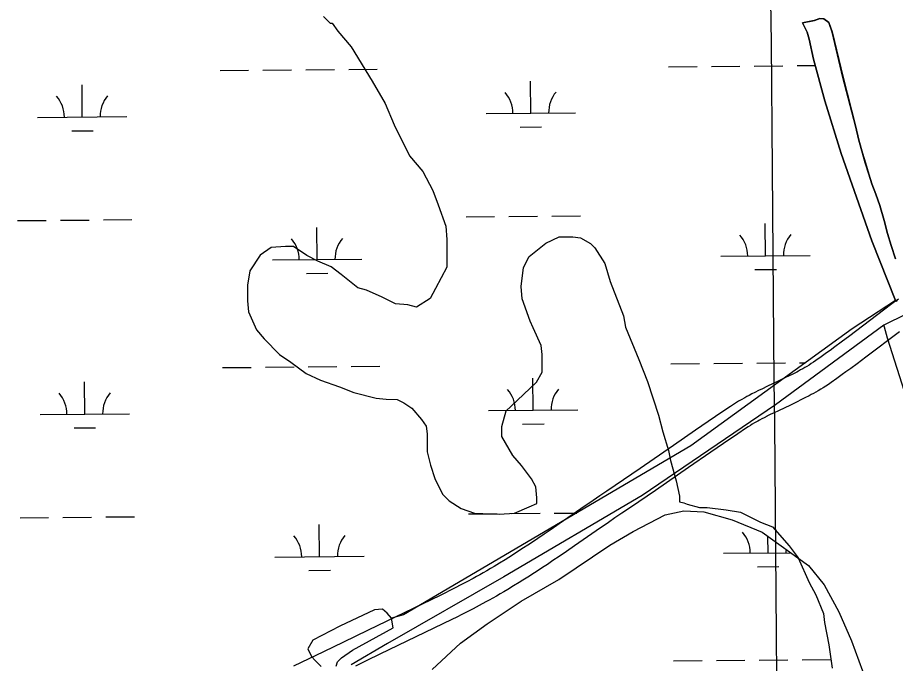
# Model space of a CAD drawing. Extents: x 3567028 to 3605064, y 510945 to 536587.
# Drawn here: x 3596649 to 3597631, y 531169 to 531892 of the extents above; entities that cross this region are included whole.
import ezdxf

# ---------------------------------------------------------------- set-up
doc = ezdxf.new("R2010")
doc.units = 0
for name, color, linetype in [('V-DTCH-CNTR', 7, 'Continuous'), ('V-GRID-MAJR', 7, 'Continuous'), ('V-ROAD-CNTR', 7, 'Continuous'), ('V-SITE-VEGE', 7, 'Continuous'), ('V-TOPO-SHOR', 7, 'Continuous'), ('V-WETL-SWMP', 7, 'Continuous')]:
    doc.layers.add(name, color=color, linetype=linetype)

msp = doc.modelspace()

# ---------------------------------------------------------------- linework, layer by layer
at = {"layer": 'V-DTCH-CNTR'}
for points in [[(3598074.38, 531168.433), (3598051.278, 531249.339), (3598003.455, 531360.056), (3597976.833, 531426.477), (3597970.779, 531461.035), (3597972.9930000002, 531491.411), (3598021.8850000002, 531609.2710000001), (3598081.802, 531721.557), (3598090.882, 531743.6140000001), (3598088.202, 531760.8910000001), (3598061.5840000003, 531828.002), (3598051.9620000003, 531838.406), (3598020.128, 531824.051), (3597861.472, 531714.303), (3597726.361, 531618.944), (3597667.274, 531571.486), (3597618.1240000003, 531547.319), (3597496.856, 531458.112), (3597347.9050000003, 531356.601), (3597192.787, 531265.482), (3597062.606, 531190.816), (3597021.931, 531167.01)], [(3598038.636, 530502.569), (3597979.768, 530466.934), (3597964.558, 530462.862), (3597952.1550000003, 530469.135), (3597929.031, 530545.208), (3597875.2630000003, 530713.2710000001), (3597824.894, 530870.2710000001), (3597764.982, 531054.247), (3597726.199, 531178.042), (3597677.915, 531337.792), (3597643.982, 531465.02), (3597622.202, 531532.799), (3597618.806, 531545.247), (3597618.1240000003, 531547.319)]]:
    msp.add_lwpolyline(points, dxfattribs=at)
at = {"layer": 'V-GRID-MAJR'}
msp.add_spline([(3597625.66, 516571.685), (3597572.785, 522630.495), (3597519.892, 528691.237), (3597467, 534751.992), (3597466.983, 534753.91)], degree=3, dxfattribs=at)
at = {"layer": 'V-ROAD-CNTR'}
for points in [[(3597634.568692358, 531576.575820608), (3597628.7057040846, 531572.2258293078), (3597617.806725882, 531564.0478456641), (3597580.0118014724, 531535.3979029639), (3597570.5898203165, 531528.342917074), (3597563.50783448, 531523.1019275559), (3597558.1848451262, 531519.2059353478), (3597554.1958531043, 531516.3139411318), (3597548.175865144, 531511.9989497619), (3597542.175877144, 531507.7649582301), (3597539.5848823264, 531505.990961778), (3597537.070887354, 531504.33996508), (3597534.59289231, 531502.773968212), (3597532.1588971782, 531501.2889711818), (3597529.7679019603, 531499.876974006), (3597527.4189066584, 531498.531976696), (3597525.1139112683, 531497.2469792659), (3597522.856915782, 531496.0189817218), (3597520.6719201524, 531494.8559840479), (3597516.30292889, 531492.596988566), (3597512.170937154, 531490.527992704), (3597508.258944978, 531488.615996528), (3597500.7409600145, 531485.0280037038), (3597487.36798676, 531478.7270163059), (3597482.2769969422, 531476.29002118), (3597477.8130058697, 531474.1070255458), (3597473.967013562, 531472.184029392)], [(3597635.870689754, 531540.0958935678), (3597598.063765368, 531511.4379508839), (3597588.503784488, 531504.2789652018), (3597581.289798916, 531498.93997588), (3597575.8488097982, 531494.9579838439), (3597571.739818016, 531491.977989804), (3597565.561830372, 531487.550998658), (3597559.301842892, 531483.133007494), (3597556.2948489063, 531481.0730116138), (3597553.3188548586, 531479.1200155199), (3597550.4208606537, 531477.2880191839), (3597547.596866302, 531475.56502263), (3597544.8478718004, 531473.9430258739), (3597542.178877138, 531472.4140289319), (3597539.5878823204, 531470.9690318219), (3597537.0728873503, 531469.6010345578), (3597534.609892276, 531468.29003718), (3597529.908901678, 531465.859042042), (3597525.4729105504, 531463.638046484), (3597521.3069188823, 531461.602050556), (3597513.594934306, 531457.922057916), (3597500.2399610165, 531451.6290705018), (3597495.34297081, 531449.284075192), (3597491.1089792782, 531447.21507933), (3597487.38298673, 531445.352083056)], [(3597473.8330138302, 531472.116029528), (3597470.470020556, 531470.393032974), (3597467.4710265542, 531468.8160361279), (3597464.850031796, 531467.40503895), (3597462.5320364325, 531466.1270415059), (3597458.572044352, 531463.87504601), (3597455.58305033, 531462.109049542), (3597453.3200548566, 531460.7300523), (3597450.009061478, 531458.6430564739), (3597446.7610679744, 531456.5040607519), (3597437.982085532, 531450.576072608), (3597421.6941181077, 531439.49509477), (3597407.471146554, 531429.75511425), (3597382.665196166, 531412.6721484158), (3597345.515270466, 531387.0481996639), (3597326.93330763, 531374.301225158), (3597317.639326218, 531367.96023784), (3597308.3103448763, 531361.6262505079), (3597300.38836072, 531356.2352612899), (3597292.9643755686, 531351.1422714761), (3597279.132403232, 531341.582290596), (3597255.014451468, 531324.8693240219), (3597245.9874695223, 531318.6613364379), (3597238.079485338, 531313.26534723), (3597231.1504991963, 531308.581356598), (3597225.0775113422, 531304.5173647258), (3597219.75352199, 531300.9893717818), (3597215.0865313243, 531297.926377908), (3597211.006539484, 531295.2743832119), (3597203.8085538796, 531290.656392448), (3597198.4015646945, 531287.2433992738), (3597194.349572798, 531284.7184043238), (3597188.2205850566, 531280.9574118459), (3597182.0665973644, 531277.2534192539), (3597177.875605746, 531274.7794242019), (3597173.7926139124, 531272.4104289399), (3597169.819621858, 531270.1414334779), (3597165.9556295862, 531267.967437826), (3597162.194637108, 531265.8814419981), (3597158.554644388, 531263.8884459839), (3597151.4166586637, 531260.0504536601), (3597144.6996720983, 531256.5154607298), (3597138.367684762, 531253.2424672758), (3597132.40369669, 531250.206473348), (3597126.7917079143, 531247.387478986), (3597121.5627183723, 531244.7894841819), (3597041.085879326, 531205.9705618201), (3597026.4429086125, 531198.7735762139), (3597013.675934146, 531192.5365886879), (3596991.2819789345, 531181.6586104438), (3596957.6340462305, 531165.3696430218)], [(3597487.5169864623, 531445.4200829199), (3597484.293992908, 531443.767086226), (3597481.5649983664, 531442.3320890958), (3597479.202003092, 531441.0590916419), (3597477.186007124, 531439.9490938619), (3597473.620014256, 531437.9210979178), (3597471.021019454, 531436.3851009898), (3597469.126023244, 531435.2301032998), (3597466.2590289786, 531433.4231069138), (3597463.405034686, 531431.544110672), (3597454.814051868, 531425.7421222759), (3597438.606084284, 531414.717144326), (3597424.4551125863, 531405.0251637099), (3597399.689162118, 531387.97019782), (3597362.5172364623, 531362.3302491), (3597343.871273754, 531349.541274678), (3597334.519292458, 531343.1602874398), (3597325.1743111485, 531336.816300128), (3597317.312326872, 531331.4653108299), (3597309.9783415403, 531326.4343208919), (3597296.204369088, 531316.914339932), (3597272.0584173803, 531300.1813733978), (3597262.941435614, 531293.911385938), (3597254.93345163, 531288.4473968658), (3597247.8944657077, 531283.6894063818), (3597241.7074780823, 531279.5474146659), (3597236.2694889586, 531275.9434218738), (3597231.4904985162, 531272.808428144), (3597227.2825069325, 531270.0724336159), (3597219.9145216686, 531265.346443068), (3597214.3435328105, 531261.8294501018), (3597210.129541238, 531259.2024553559), (3597203.800553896, 531255.3194631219), (3597197.426566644, 531251.4834707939), (3597193.0295754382, 531248.887475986), (3597188.760583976, 531246.4104809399), (3597184.61359227, 531244.0414856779), (3597180.5836003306, 531241.7754902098), (3597176.674608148, 531239.607494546), (3597172.8626157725, 531237.52049872), (3597165.506630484, 531233.5645066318), (3597158.5736443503, 531229.9155139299), (3597152.059657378, 531226.548520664), (3597145.941669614, 531223.4345268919), (3597140.197681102, 531220.5495326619), (3597134.754691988, 531217.84553807), (3597054.219853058, 531178.998615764), (3597039.642882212, 531171.8336300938), (3597026.8139078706, 531165.5666426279)]]:
    msp.add_lwpolyline(points, dxfattribs=at)
at = {"layer": 'V-SITE-VEGE'}
for p, q in [((3596991.0330000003, 531892.9439999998), (3596998.467, 531885.4400000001)), ((3596998.467, 531885.4400000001), (3597000.955, 531885.43)), ((3597000.955, 531885.43), (3597007.14, 531876.687)), ((3597007.14, 531876.687), (3597021.9960000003, 531859.191)), ((3597021.9960000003, 531859.191), (3597045.471, 531820.492)), ((3597045.471, 531820.492), (3597060.294, 531795.5249999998)), ((3597060.294, 531795.5249999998), (3597070.145, 531771.827)), ((3597070.145, 531771.827), (3597087.407, 531736.8899999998)), ((3597087.407, 531736.8899999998), (3597102.2660000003, 531719.394)), ((3597102.2660000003, 531719.394), (3597113.372, 531698.1809999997)), ((3597113.372, 531698.1809999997), (3597119.52, 531681.969)), ((3597119.52, 531681.969), (3597128.1240000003, 531658.2759999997)), ((3597128.1240000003, 531658.2759999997), (3597129.299, 531643.334)), ((3597240.074, 531639.084), (3597255.044, 531646.485)), ((3597255.044, 531646.485), (3597269.983, 531646.416)), ((3597269.983, 531646.416), (3597278.691, 531645.132)), ((3597129.299, 531643.334), (3597129.156, 531612.2119999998)), ((3597221.33, 531624.234), (3597240.074, 531639.084)), ((3597278.691, 531645.132), (3597289.867, 531638.855)), ((3597289.867, 531638.855), (3597294.823, 531633.851)), ((3596932.5700000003, 531634.2859999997), (3596920.082, 531625.6289999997)), ((3596948.7600000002, 531635.455), (3596932.5700000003, 531634.286)), ((3596957.472, 531635.414), (3596948.7600000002, 531635.455)), ((3596972.365, 531625.389), (3596957.472, 531635.414)), ((3597294.823, 531633.851), (3597305.9450000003, 531616.3739999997)), ((3596920.082, 531625.6289999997), (3596908.7970000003, 531608.253)), ((3596984.784, 531619.106), (3596972.365, 531625.389)), ((3596999.694, 531612.81), (3596984.784, 531619.106)), ((3597215.049, 531611.8150000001), (3597221.33, 531624.234)), ((3597305.9450000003, 531616.3739999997), (3597312.079, 531596.4259999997)), ((3596908.7970000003, 531608.253), (3596906.233, 531592.0819999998)), ((3597010.857, 531604.047), (3596999.694, 531612.81)), ((3597129.156, 531612.2119999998), (3597116.598, 531588.617)), ((3597212.4620000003, 531590.6630000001), (3597215.049, 531611.8150000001)), ((3597029.4590000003, 531589.0209999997), (3597010.857, 531604.0469999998)), ((3596906.233, 531592.0819999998), (3596906.153, 531574.654)), ((3597039.406, 531586.485), (3597029.4590000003, 531589.0210000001)), ((3597116.598, 531588.617), (3597110.323, 531577.4429999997)), ((3597213.642, 531576.964), (3597212.4620000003, 531590.6630000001)), ((3597312.079, 531596.4259999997), (3597326.835, 531557.7679999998)), ((3597056.8000000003, 531578.936), (3597039.406, 531586.485)), ((3597071.703, 531571.3979999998), (3597056.8000000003, 531578.936)), ((3597110.323, 531577.4429999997), (3597095.3370000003, 531567.554)), ((3597222.242, 531552.03), (3597213.642, 531576.964)), ((3596906.153, 531574.654), (3596907.339, 531562.2)), ((3597085.39, 531570.0909999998), (3597071.703, 531571.3979999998)), ((3597095.3370000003, 531567.554), (3597085.39, 531570.0909999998)), ((3596907.339, 531562.2), (3596915.961, 531542.242)), ((3597326.835, 531557.7679999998), (3597329.268, 531545.308)), ((3597225.9420000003, 531544.542), (3597222.242, 531552.03)), ((3596915.961, 531542.242), (3596924.628, 531532.2439999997)), ((3597234.562, 531524.584), (3597225.9420000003, 531544.542)), ((3597329.268, 531545.308), (3597344.038, 531509.1379999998)), ((3596924.628, 531532.2439999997), (3596941.977, 531514.7359999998)), ((3597235.7630000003, 531514.6189999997), (3597234.562, 531524.584)), ((3596941.977, 531514.7359999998), (3596954.384, 531505.964)), ((3597235.67, 531494.7019999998), (3597235.7630000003, 531514.6189999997)), ((3597344.038, 531509.1379999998), (3597353.883, 531484.1959999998)), ((3596954.384, 531505.964), (3596971.755, 531493.4339999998)), ((3596971.755, 531493.4339999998), (3596987.901, 531485.892)), ((3597229.393, 531483.528), (3597235.67, 531494.7019999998)), ((3596987.901, 531485.892), (3597009.0300000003, 531478.324)), ((3597200.6350000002, 531456.273), (3597229.393, 531483.528)), ((3597353.883, 531484.1959999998), (3597366.159, 531446.7930000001)), ((3597009.0300000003, 531478.324), (3597025.183, 531472.025)), ((3597025.183, 531472.025), (3597050.052, 531465.686)), ((3597050.052, 531465.686), (3597061.248, 531464.388)), ((3597061.248, 531464.3879999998), (3597073.698, 531464.3299999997)), ((3597073.698, 531464.3299999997), (3597081.149, 531460.5619999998)), ((3597081.149, 531460.562), (3597089.8340000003, 531454.297)), ((3597089.8340000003, 531454.297), (3597100.98, 531441.796)), ((3597190.573, 531433.9129999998), (3597195.634, 531451.317)), ((3597195.634, 531451.317), (3597200.6350000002, 531456.273)), ((3597100.98, 531441.796), (3597105.9250000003, 531434.304)), ((3597366.159, 531446.7930000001), (3597371.051, 531428.0970000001)), ((3597105.9250000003, 531434.304), (3597107.13, 531425.5839999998)), ((3597190.52, 531422.711), (3597190.573, 531433.9129999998)), ((3597107.13, 531425.5839999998), (3597107.038, 531405.6669999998)), ((3597202.872, 531401.4889999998), (3597190.52, 531422.711)), ((3597371.051, 531428.0970000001), (3597377.177, 531406.906)), ((3597107.038, 531405.6669999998), (3597110.701, 531390.7129999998)), ((3597212.778, 531390.24), (3597202.872, 531401.4889999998)), ((3597377.177, 531406.906), (3597379.614, 531395.691)), ((3597110.701, 531390.7129999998), (3597115.612, 531375.752)), ((3597223.913, 531375.2499999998), (3597212.778, 531390.24)), ((3597379.614, 531395.691), (3597385.735, 531373.2559999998)), ((3597115.612, 531375.752), (3597124.247, 531358.2829999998)), ((3597228.853, 531366.514), (3597223.913, 531375.2499999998)), ((3597385.735, 531373.2559999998), (3597389.389, 531355.811)), ((3597230.038, 531354.0599999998), (3597228.853, 531366.514)), ((3597124.247, 531358.2829999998), (3597131.679, 531350.781)), ((3597230.0100000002, 531347.8359999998), (3597230.038, 531354.0599999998)), ((3597389.389, 531355.811), (3597389.36, 531349.587)), ((3597131.679, 531350.781), (3597145.333, 531342.001)), ((3597145.333, 531342.001), (3597160.2490000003, 531336.955)), ((3597205.063, 531336.748), (3597221.279, 531344.1410000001)), ((3597221.279, 531344.1410000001), (3597230.0100000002, 531347.836)), ((3597389.36, 531349.587), (3597394.333, 531348.319)), ((3597394.333, 531348.319), (3597398.062, 531347.058)), ((3597398.062, 531347.058), (3597411.739, 531343.259)), ((3597411.739, 531343.259), (3597420.451, 531343.22)), ((3597420.451, 531343.22), (3597441.603, 531340.629)), ((3597160.2490000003, 531336.955), (3597187.628, 531335.583)), ((3597187.628, 531335.583), (3597205.063, 531336.748)), ((3597441.603, 531340.6289999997), (3597457.774, 531338.0649999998)), ((3597457.774, 531338.0650000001), (3597480.13, 531326.7599999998)), ((3597480.13, 531326.7599999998), (3597493.798, 531321.7179999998)), ((3597493.798, 531321.7179999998), (3597512.3740000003, 531300.4679999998)), ((3597512.3740000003, 531300.4679999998), (3597522.27, 531286.73)), ((3597522.27, 531286.73), (3597534.59, 531259.284)), ((3597534.59, 531259.284), (3597541.9960000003, 531245.557)), ((3597541.9960000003, 531245.557), (3597550.614, 531224.3559999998)), ((3597550.614, 531224.3559999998), (3597551.81, 531214.39)), ((3597551.81, 531214.39), (3597556.674, 531189.4679999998)), ((3597556.674, 531189.4679999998), (3597560.289, 531163.3109999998))]:
    msp.add_line(p, q, dxfattribs=at)
at = {"layer": 'V-TOPO-SHOR'}
for points in [[(3597633.224, 531573.9230000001), (3597631.145, 531574.859), (3597604.603, 531641.89), (3597570.3340000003, 531739.7490000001), (3597552.3200000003, 531798.64), (3597539.342, 531845.236), (3597534.5840000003, 531867.481), (3597532.538, 531875.595), (3597527.2630000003, 531886.0380000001), (3597527.353, 531886.073)], [(3597527.353, 531886.073), (3597540.47, 531888.754), (3597546.733, 531890.808), (3597551.128, 531890.324), (3597556.666, 531886.3640000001), (3597560.5530000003, 531875.696), (3597572.585, 531824.707), (3597586.454, 531770.699), (3597590.3140000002, 531754.706), (3597594.412, 531740.1), (3597597.603, 531729.204), (3597601.48, 531716.453), (3597604.9, 531705.556), (3597609.2460000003, 531693.958), (3597613.8170000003, 531681.437), (3597618.599, 531664.512), (3597622.468, 531650.1410000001), (3597626.572, 531636.463), (3597631.364, 531621.623)], [(3597005.295, 531165.459), (3597006.9390000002, 531170.313), (3597011.359, 531174.9230000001), (3597023.438, 531183.433), (3597068.932, 531208.455), (3597067.128, 531219.113), (3597062.526, 531224.921), (3597056.991, 531229.3470000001), (3597048.19, 531228.693), (3597009.44, 531210.354), (3596979.271, 531194.752), (3596973.668, 531184.823), (3596977.565, 531176.469), (3596981.9420000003, 531171.818), (3596988.6240000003, 531165.074)]]:
    msp.add_lwpolyline(points, dxfattribs=at)
at = {"layer": 'V-WETL-SWMP'}
for p, q in [((3597540.378990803, 531888.7188974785), (3597527.2610230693, 531886.0369327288)), ((3597527.2610230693, 531886.0369327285), (3597532.5370353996, 531875.5939461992)), ((3597546.639973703, 531890.7728787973), (3597540.378990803, 531888.7188974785)), ((3597551.035965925, 531890.2898703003), (3597546.639973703, 531890.7728787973)), ((3597556.5739634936, 531886.3278676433), (3597551.035965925, 531890.2898703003)), ((3597560.4599791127, 531875.659884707), (3597556.5739634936, 531886.3278676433)), ((3597532.5370353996, 531875.5939461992), (3597534.583049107, 531867.4809611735)), ((3597572.4920669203, 531824.6709806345), (3597560.4599791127, 531875.659884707)), ((3597534.583049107, 531867.4809611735), (3597539.3410884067, 531845.2340041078)), ((3597539.3410884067, 531845.2340041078), (3597552.3191646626, 531798.6380874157)), ((3596875.32489376, 531832.5534449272), (3596907.323722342, 531832.8233940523)), ((3596923.323136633, 531832.9583686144), (3596955.3219652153, 531833.2283177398)), ((3596971.321379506, 531833.3632923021), (3597003.3202080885, 531833.6332414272)), ((3597019.3196223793, 531833.7682159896), (3597051.3184509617, 531834.0381651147)), ((3597377.21452051, 531836.7874957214), (3597409.213349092, 531837.0574448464)), ((3597425.212763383, 531837.1924194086), (3597457.2115919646, 531837.4623685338)), ((3597473.2110062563, 531837.5973430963), (3597505.209834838, 531837.8672922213)), ((3597521.209249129, 531838.0022667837), (3597541.308074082, 531838.1718248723)), ((3597586.3611576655, 531770.6630797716), (3597572.4920669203, 531824.6709806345)), ((3596721.166719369, 531780.5091871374), (3596720.862947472, 531816.5078629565)), ((3597223.0563461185, 531784.7432379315), (3597222.7525742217, 531820.7419137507)), ((3597552.3191646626, 531798.6380874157), (3597570.3332577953, 531739.7491891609)), ((3597173.0581764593, 531784.3214424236), (3597273.0545157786, 531785.1650334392)), ((3596671.1685497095, 531780.0873916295), (3596771.1648890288, 531780.930982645)), ((3596709.297367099, 531764.9775238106), (3596733.296488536, 531765.1799856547)), ((3597211.186993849, 531769.2115746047), (3597235.186115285, 531769.4140364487)), ((3597590.222185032, 531754.6701096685), (3597586.3611576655, 531770.6630797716)), ((3597594.321208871, 531740.0651357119), (3597590.222185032, 531754.6701096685)), ((3597570.3332577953, 531739.7491891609), (3597604.602403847, 531641.8893487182)), ((3597597.5112263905, 531729.1691548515), (3597594.3212088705, 531740.0651357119)), ((3597601.387246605, 531716.4181769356), (3597597.5112263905, 531729.1691548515)), ((3597604.8092636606, 531705.5211955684), (3597601.387246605, 531716.4181769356)), ((3597609.154280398, 531693.9242138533), (3597604.8092636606, 531705.5211955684)), ((3597613.725298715, 531681.4012338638), (3597609.154280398, 531693.9242138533)), ((3597618.5083262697, 531664.4782639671), (3597613.725298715, 531681.4012338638)), ((3596744.7319200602, 531665.2720171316), (3596776.7307486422, 531665.5419662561)), ((3597150.6250610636, 531668.6962205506), (3597182.6238896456, 531668.9661696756)), ((3597198.6233039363, 531669.1011442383), (3597230.622132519, 531669.3710933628)), ((3597246.6215468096, 531669.5060679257), (3597278.620375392, 531669.7760170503)), ((3596648.735434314, 531664.4621697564), (3596680.7342628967, 531664.7321188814)), ((3596696.733677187, 531664.8670934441), (3596728.732505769, 531665.1370425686)), ((3596983.95895811, 531620.8585914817), (3596983.6551862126, 531656.8572673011)), ((3597485.8485848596, 531625.0926422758), (3597485.544812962, 531661.0913180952)), ((3597622.3763500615, 531650.1062899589), (3597618.5083262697, 531664.4782639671)), ((3597626.480371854, 531636.428313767), (3597622.3763500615, 531650.1062899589)), ((3597604.602403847, 531641.8893487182), (3597631.14449772, 531574.8574512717)), ((3597631.2723948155, 531621.5883388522), (3597626.480371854, 531636.428313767)), ((3596933.96078845, 531620.4367959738), (3597033.9571277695, 531621.2803869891)), ((3597435.8504152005, 531624.670846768), (3597535.846754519, 531625.5144377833)), ((3597473.9792325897, 531609.5609789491), (3597497.978354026, 531609.763440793)), ((3596972.08960584, 531605.3269281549), (3596996.0887272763, 531605.5293899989)), ((3597631.14449772, 531574.8574512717), (3597582.80966399, 531543.4046329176)), ((3597582.80966399, 531543.4046329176), (3597402.3853149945, 531412.1803441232)), ((3596878.1320414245, 531499.890681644), (3596910.1308700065, 531500.160630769)), ((3596926.1302842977, 531500.2956053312), (3596958.1291128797, 531500.5655544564)), ((3596974.1285271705, 531500.7005290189), (3597006.127355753, 531500.9704781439)), ((3597022.1267700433, 531501.1054527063), (3597054.125598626, 531501.3754018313)), ((3597380.021668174, 531504.1247324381), (3597412.020496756, 531504.3946815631)), ((3597428.019911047, 531504.5296561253), (3597460.018739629, 531504.7996052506)), ((3597476.0181539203, 531504.934579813), (3597508.016982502, 531505.204528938)), ((3597524.0163967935, 531505.3395035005), (3597530.548503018, 531505.3946097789)), ((3596723.973867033, 531447.8464238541), (3596723.6700951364, 531483.8450996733)), ((3597225.863493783, 531452.0804746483), (3597225.5597218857, 531488.0791504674)), ((3597175.8653241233, 531451.6586791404), (3597275.8616634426, 531452.5022701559)), ((3596673.975697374, 531447.4246283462), (3596773.9720366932, 531448.2682193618)), ((3596712.1045147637, 531432.3147605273), (3596736.1036362, 531432.5172223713)), ((3597213.994141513, 531436.5488113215), (3597237.9932629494, 531436.7512731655)), ((3597402.3853149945, 531412.1803441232), (3597080.6963769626, 531223.167504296)), ((3596651.5425819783, 531331.799406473), (3596683.5414105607, 531332.069355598)), ((3596699.5408248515, 531332.2043301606), (3596731.539653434, 531332.4742792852)), ((3596747.5390677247, 531332.6092538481), (3596779.537896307, 531332.8792029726)), ((3597153.432208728, 531336.0334572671), (3597185.4310373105, 531336.3034063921)), ((3597201.4304516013, 531336.4383809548), (3597233.429280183, 531336.7083300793)), ((3597249.4286944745, 531336.8433046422), (3597274.5263759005, 531337.0550341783)), ((3596986.7661057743, 531288.1958281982), (3596986.462333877, 531324.1945040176)), ((3597488.6415364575, 531292.4242138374), (3597488.485908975, 531310.8713245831)), ((3597438.6433334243, 531292.0024180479), (3597513.9555604, 531292.6377684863)), ((3596936.767936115, 531287.7740326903), (3597036.7642754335, 531288.6176237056)), ((3596974.896753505, 531272.6641648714), (3596998.895874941, 531272.8666267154)), ((3597476.7721454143, 531276.8925323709), (3597500.7712828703, 531277.09499435)), ((3597048.1914301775, 531228.6945624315), (3597009.442548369, 531210.3556915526)), ((3597056.992411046, 531229.3485415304), (3597048.1914301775, 531228.6945624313)), ((3597062.5274096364, 531224.9235399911), (3597056.992411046, 531229.3485415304)), ((3597067.130413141, 531219.1145438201), (3597062.5274096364, 531224.9235399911)), ((3597080.6963769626, 531223.167504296), (3597067.130413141, 531219.1145438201)), ((3597009.442548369, 531210.3556915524), (3596979.2726432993, 531194.7537952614)), ((3596979.2726432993, 531194.7537952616), (3596973.6696763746, 531184.824831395)), ((3596973.6696763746, 531184.824831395), (3596977.5666868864, 531176.4718428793)), ((3596977.5666868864, 531176.4718428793), (3596981.9436883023, 531171.8208444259)), ((3596981.9436883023, 531171.8208444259), (3596988.625689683, 531165.0758459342)), ((3597382.8143090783, 531171.4561627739), (3597414.81315902, 531171.7261120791)), ((3597430.8125839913, 531171.8610867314), (3597462.8114339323, 531172.1310360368)), ((3597478.810858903, 531172.2660106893), (3597510.8097088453, 531172.5359599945)), ((3597526.809133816, 531172.6709346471), (3597558.807983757, 531172.9408839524))]:
    msp.add_line(p, q, dxfattribs=at)
msp.add_lwpolyline([(3597112.667, 531161.946), (3597144.397, 531191.415), (3597174.116, 531212.995), (3597212.409, 531238.484), (3597254.644, 531262.639), (3597311.427, 531301.205), (3597337.824, 531316.219), (3597373.454, 531335.139), (3597394.536, 531339.648), (3597416.907, 531338.226), (3597448.458, 531329.523), (3597481.9590000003, 531315.544), (3597533.781, 531278.4450000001), (3597551.449, 531256.642), (3597567.761, 531226.29), (3597582.089, 531193.973), (3597594.437, 531160.349)], dxfattribs=at)
for centre, radius, start, end in [((3596665.9217990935, 531780.51794841), 35.24628790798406, 359.71152835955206, 41.25518669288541), ((3596776.4036267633, 531781.4499973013), 35.24628790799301, 139.71152511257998, 181.2551834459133), ((3597167.8114258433, 531784.7519992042), 35.24628790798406, 359.71152835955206, 41.25518669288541), ((3597278.2932535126, 531785.6840480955), 35.24628790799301, 139.71152511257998, 181.2551834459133), ((3597430.603664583, 531625.1014035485), 35.24628790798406, 359.71152835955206, 41.25518669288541), ((3597541.0854922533, 531626.0334524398), 35.24628790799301, 139.71152511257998, 181.2551834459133), ((3596928.714037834, 531620.8673527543), 35.24628790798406, 359.71152835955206, 41.25518669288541), ((3597039.1958655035, 531621.7994016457), 35.24628790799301, 139.71152511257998, 181.2551834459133), ((3596668.728946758, 531447.8551851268), 35.24628790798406, 359.71152835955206, 41.25518669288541), ((3596779.2107744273, 531448.7872340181), 35.24628790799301, 139.71152511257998, 181.2551834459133), ((3597170.6185735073, 531452.0892359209), 35.24628790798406, 359.71152835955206, 41.25518669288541), ((3597281.100401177, 531453.0212848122), 35.24628790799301, 139.71152511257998, 181.2551834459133), ((3597042.0030131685, 531289.1366383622), 35.24628790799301, 139.71152511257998, 181.2551834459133), ((3597433.3965802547, 531292.4329753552), 35.24628790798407, 359.71152796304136, 41.25518629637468), ((3596931.521185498, 531288.2045894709), 35.24628790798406, 359.71152835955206, 41.25518669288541), ((3597543.8784816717, 531293.3650248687), 35.246287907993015, 175.12944030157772, 181.25518380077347)]:
    msp.add_arc(centre, radius, start, end, dxfattribs=at)

doc.saveas('drawing.dxf')
